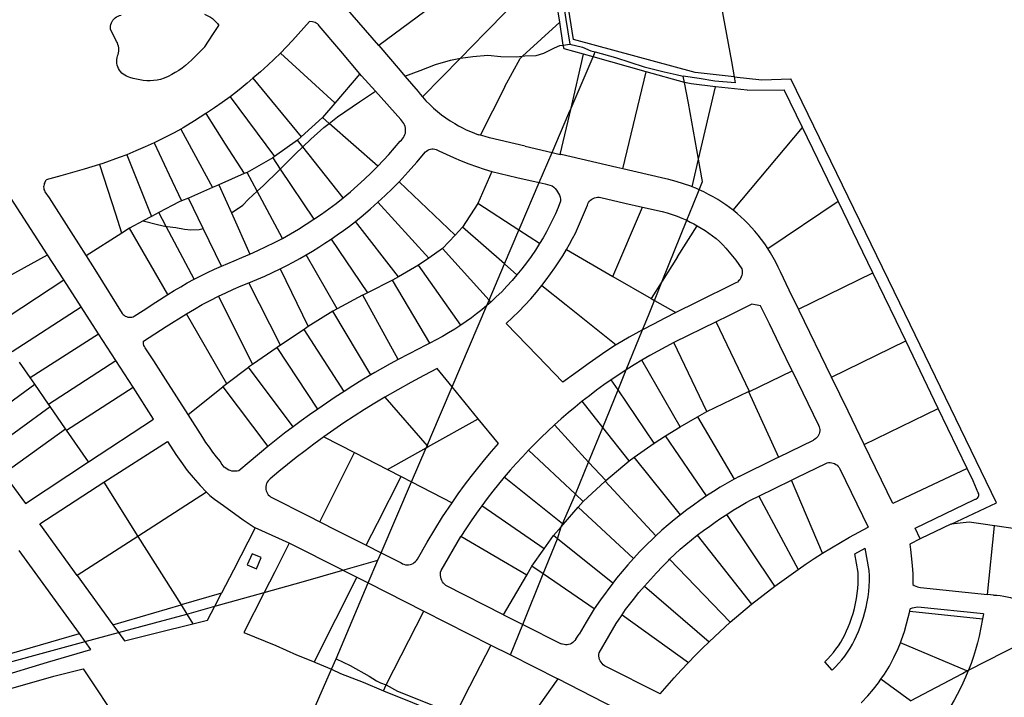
# Model space of a CAD drawing. Header units: inches. Extents: x 210911 to 224988, y 571697 to 586201.
# Tile 276 of 301: x 221613 to 221967, y 585029 to 585272. Entities that reach past the tile are written whole.
import ezdxf

# ---------------------------------------------------------------- set-up
doc = ezdxf.new("R2010")
doc.units = ezdxf.units.IN
doc.header["$MEASUREMENT"] = 0

msp = doc.modelspace()

# ---------------------------------------------------------------- linework, layer by layer
for points in [[(221870.114, 585251.546), (221856.099, 585253.176), (221812.399, 585264.97), (221794.881, 585374.997), (221769.856, 585510.921), (221769.669, 585511.994)], [(221846.037, 585386.572), (221847.525, 585375.324), (221853.931, 585339.953), (221861.953, 585296.074), (221869.134, 585257.084), (221870.114, 585251.546)], [(221793.505, 585373.556), (221798.493, 585342.785), (221804.589, 585305.253), (221809.652, 585272.23), (221811.086, 585263.297)], [(221771.749, 585258.338), (221780.658, 585267.426), (221804.279, 585291.468)], [(221807.431, 585271.202), (221804.279, 585291.468)], [(221742.348, 585262.829), (221725.613, 585282.246), (221728.211, 585286.16), (221729.056, 585287.382)], [(221764.423, 585279.298), (221742.348, 585262.829)], [(221645.908, 585268.663), (221645.873, 585269.246), (221645.913, 585269.829), (221646.028, 585270.401), (221646.215, 585270.954), (221646.471, 585271.479), (221646.793, 585271.966), (221647.175, 585272.408), (221647.61, 585272.798), (221648.092, 585273.128), (221648.612, 585273.394), (221649.161, 585273.59), (221649.732, 585273.715)], [(221679.662, 585274.089), (221680.44, 585273.787), (221681.191, 585273.422), (221681.91, 585272.997), (221682.592, 585272.516), (221683.232, 585271.98), (221683.826, 585271.394), (221684.371, 585270.761), (221684.862, 585270.086)], [(221679.873, 585262.408), (221682.683, 585266.843), (221684.862, 585270.086)], [(221717.452, 585271.498), (221711.287, 585264.604)], [(221718.496, 585271.353), (221717.452, 585271.498)], [(221720.945, 585269.91), (221720.636, 585270.288), (221720.277, 585270.618), (221719.876, 585270.895), (221719.439, 585271.112), (221718.976, 585271.266), (221718.496, 585271.353)], [(221735.492, 585252.709), (221728.727, 585260.844), (221720.945, 585269.91)], [(221794.063, 585258.993), (221807.431, 585271.202)], [(221808.709, 585262.985), (221807.431, 585271.202)], [(221648.094, 585264.333), (221645.908, 585268.663)], [(221648.416, 585259.095), (221648.629, 585259.662), (221648.781, 585260.247), (221648.871, 585260.846), (221648.897, 585261.45), (221648.86, 585262.054), (221648.76, 585262.651), (221648.597, 585263.234), (221648.375, 585263.797), (221648.094, 585264.333)], [(221679.873, 585262.408), (221676.113, 585258.6)], [(221711.287, 585264.604), (221709.17, 585262.332), (221707.002, 585260.109)], [(221742.348, 585262.829), (221750.029, 585253.837), (221751.721, 585251.86)], [(221794.063, 585258.993), (221794.884, 585259.101), (221798.951, 585259.303), (221801.682, 585260.073), (221805.49, 585261.99), (221807.458, 585262.821), (221808.709, 585262.985)], [(221808.709, 585262.985), (221811.086, 585263.297)], [(221816.019, 585259.743), (221809.029, 585261.68), (221808.709, 585262.985)], [(221811.086, 585263.297), (221815.596, 585262.208), (221818.651, 585260.883), (221820.217, 585260.577)], [(221651.666, 585251.85), (221651.07, 585252.154), (221650.512, 585252.523), (221649.999, 585252.952), (221649.538, 585253.437), (221649.134, 585253.97), (221648.793, 585254.546), (221648.519, 585255.156), (221648.316, 585255.794), (221648.186, 585256.45), (221648.131, 585257.117), (221648.151, 585257.786), (221648.246, 585258.448), (221648.416, 585259.095)], [(221676.113, 585258.6), (221675.069, 585257.558), (221673.978, 585256.566), (221672.844, 585255.623), (221671.667, 585254.733), (221670.452, 585253.898), (221669.2, 585253.119), (221667.913, 585252.397), (221666.595, 585251.735), (221665.249, 585251.134), (221663.876, 585250.594)], [(221707.002, 585260.109), (221704.756, 585257.91), (221702.461, 585255.764)], [(221707.002, 585260.109), (221726.557, 585242.188)], [(221771.749, 585258.338), (221776.133, 585258.858), (221781.598, 585259.382), (221786.24, 585258.886), (221791.898, 585258.711), (221794.063, 585258.993)], [(221787.64, 585248.116), (221793.165, 585258.173), (221794.063, 585258.993)], [(221811.485, 585240.289), (221816.019, 585259.743)], [(221811.485, 585240.289), (221819.449, 585258.792)], [(221819.449, 585258.792), (221816.019, 585259.743)], [(221819.449, 585258.792), (221820.217, 585260.577)], [(221838.471, 585253.417), (221819.449, 585258.792)], [(221820.217, 585260.577), (221827.495, 585258.493), (221837.803, 585255.155), (221844.991, 585253.396), (221849.253, 585252.391), (221851.81, 585251.824)], [(221702.461, 585255.764), (221699.813, 585253.39), (221697.131, 585251.054)], [(221751.721, 585251.86), (221757.27, 585253.85), (221762.794, 585255.962), (221768.192, 585257.565), (221771.749, 585258.338)], [(221758.058, 585244.391), (221771.749, 585258.338)], [(221663.876, 585250.594), (221662.648, 585250.381), (221661.409, 585250.243), (221660.164, 585250.181), (221658.918, 585250.194), (221657.675, 585250.284), (221656.439, 585250.449), (221655.216, 585250.69), (221654.01, 585251.004), (221652.825, 585251.391), (221651.666, 585251.85)], [(221735.492, 585252.709), (221726.585, 585242.162)], [(221736.155, 585251.968), (221735.492, 585252.709)], [(221741.127, 585246.405), (221736.155, 585251.968)], [(221751.721, 585251.86), (221756.49, 585246.284)], [(221830.114, 585218.499), (221838.471, 585253.417)], [(221852.267, 585249.518), (221838.471, 585253.417)], [(221870.114, 585251.546), (221870.493, 585249.401), (221863.245, 585250.079), (221857.585, 585251.017), (221851.81, 585251.824)], [(221852.267, 585249.518), (221851.81, 585251.824)], [(221870.114, 585251.546), (221880.033, 585250.47)], [(221697.131, 585251.054), (221695.041, 585249.278), (221692.93, 585247.527)], [(221697.131, 585251.054), (221714.484, 585230.023)], [(221778.991, 585230.555), (221787.791, 585248.063)], [(221787.64, 585248.116), (221787.791, 585248.063)], [(221863.458, 585248.042), (221854.662, 585249.025), (221852.267, 585249.518)], [(221857.356, 585221.937), (221853.736, 585242.111), (221852.267, 585249.518)], [(221857.356, 585221.937), (221863.458, 585248.042)], [(221874.841, 585246.77), (221863.458, 585248.042)], [(221880.033, 585250.47), (221890.535, 585250.866)], [(221964.506, 585098.443), (221929.711, 585170.179), (221890.535, 585250.866)], [(221688.888, 585244.399), (221686.106, 585242.37), (221683.278, 585240.406), (221680.406, 585238.507)], [(221692.93, 585247.527), (221690.923, 585245.945), (221688.888, 585244.399)], [(221688.888, 585244.399), (221704.921, 585222.912)], [(221724.562, 585234.854), (221727.575, 585237.185), (221735.44, 585242.544), (221741.127, 585246.405)], [(221750.239, 585236.214), (221741.127, 585246.405)], [(221756.49, 585246.284), (221757.261, 585245.327), (221758.058, 585244.391)], [(221758.058, 585244.391), (221759.332, 585242.992), (221760.663, 585241.646), (221762.048, 585240.356), (221763.485, 585239.124), (221764.971, 585237.952), (221766.504, 585236.842), (221768.081, 585235.796), (221769.7, 585234.815)], [(221874.841, 585246.77), (221888.152, 585246.882)], [(221894.699, 585233.359), (221888.152, 585246.882)], [(221726.585, 585242.162), (221722.179, 585236.945)], [(221726.557, 585242.188), (221726.585, 585242.162)], [(221680.161, 585238.349), (221676.093, 585235.756), (221671.984, 585233.23)], [(221680.406, 585238.507), (221680.161, 585238.349)], [(221680.161, 585238.349), (221687.144, 585227.432), (221693.926, 585216.878)], [(221804.68, 585224.406), (221810.714, 585238.497), (221811.485, 585240.289)], [(221807.625, 585223.724), (221811.485, 585240.289)], [(221722.179, 585236.945), (221714.484, 585230.023)], [(221715.016, 585226.473), (221717.876, 585229.216), (221722.63, 585233.359), (221724.562, 585234.854)], [(221724.562, 585234.854), (221722.179, 585236.945)], [(221742.069, 585219.491), (221724.562, 585234.854)], [(221750.036, 585228.417), (221750.49, 585228.804), (221750.895, 585229.243), (221751.245, 585229.727), (221751.534, 585230.249), (221751.759, 585230.802), (221751.915, 585231.378), (221752.002, 585231.968), (221752.018, 585232.565), (221751.962, 585233.159), (221751.835, 585233.743), (221751.64, 585234.307), (221751.378, 585234.843), (221751.054, 585235.345), (221750.673, 585235.804), (221750.239, 585236.214)], [(221769.7, 585234.815), (221771.048, 585233.992), (221772.429, 585233.227), (221773.841, 585232.521), (221775.283, 585231.876), (221776.75, 585231.292), (221778.241, 585230.772)], [(221671.144, 585232.75), (221668.802, 585231.458), (221666.432, 585230.217), (221664.036, 585229.029), (221661.614, 585227.894)], [(221671.984, 585233.23), (221671.144, 585232.75)], [(221671.144, 585232.75), (221682.578, 585211.78)], [(221778.655, 585230.652), (221778.241, 585230.772)], [(221778.991, 585230.555), (221778.655, 585230.652)], [(221782.151, 585229.69), (221780.568, 585230.112), (221778.991, 585230.555)], [(221869.837, 585203.605), (221894.699, 585233.359)], [(221907.487, 585206.948), (221894.699, 585233.359)], [(221661.614, 585227.894), (221658.345, 585226.398), (221655.05, 585224.961), (221651.73, 585223.584)], [(221661.614, 585227.894), (221667.02, 585216.298), (221671.385, 585206.996)], [(221713.155, 585228.827), (221704.921, 585222.912)], [(221714.484, 585230.023), (221713.155, 585228.827)], [(221715.016, 585226.473), (221713.155, 585228.827)], [(221742.069, 585219.491), (221746.011, 585223.692), (221750.036, 585228.417)], [(221795.019, 585226.644), (221782.151, 585229.69)], [(221651.73, 585223.584), (221649.08, 585222.535)], [(221651.73, 585223.584), (221660.64, 585201.404)], [(221706.93, 585218.406), (221712.362, 585223.927), (221715.016, 585226.473)], [(221729.557, 585208.072), (221715.016, 585226.473)], [(221749.726, 585213.855), (221752.903, 585217.392), (221756.043, 585220.962), (221759.145, 585224.566)], [(221759.145, 585224.566), (221759.535, 585224.91), (221759.97, 585225.195), (221760.441, 585225.417), (221760.939, 585225.569), (221761.453, 585225.65), (221761.973, 585225.658), (221762.489, 585225.592), (221762.991, 585225.454), (221763.468, 585225.247), (221763.911, 585224.974)], [(221763.911, 585224.974), (221766.566, 585223.729), (221769.248, 585222.543), (221771.955, 585221.417), (221774.686, 585220.349), (221777.44, 585219.343), (221780.215, 585218.397), (221783.011, 585217.512)], [(221795.019, 585226.644), (221804.68, 585224.406)], [(221800.037, 585213.56), (221804.68, 585224.406)], [(221804.68, 585224.406), (221807.625, 585223.724)], [(221807.884, 585223.664), (221807.625, 585223.724)], [(221830.114, 585218.499), (221827.966, 585219), (221807.884, 585223.664)], [(221642, 585220.032), (221636.452, 585218.342), (221628.102, 585215.99), (221622.775, 585214.51)], [(221649.08, 585222.535), (221643.154, 585220.384), (221642, 585220.032)], [(221642, 585220.032), (221646.238, 585206.753), (221647.692, 585202.304)], [(221704.231, 585222.417), (221694.992, 585217.255)], [(221704.921, 585222.912), (221704.231, 585222.417)], [(221704.231, 585222.417), (221706.93, 585218.406)], [(221855.056, 585212.098), (221857.356, 585221.937)], [(221857.569, 585211.026), (221858.784, 585213.98), (221857.356, 585221.937)], [(221693.973, 585216.805), (221684.869, 585212.79)], [(221693.926, 585216.878), (221693.973, 585216.805)], [(221694.992, 585217.255), (221693.973, 585216.805)], [(221698.646, 585210.443), (221694.992, 585217.255)], [(221698.646, 585210.443), (221700.957, 585212.523), (221706.47, 585217.939), (221706.93, 585218.406)], [(221706.93, 585218.406), (221719.046, 585200.405)], [(221729.557, 585208.072), (221732.143, 585210.262), (221734.688, 585212.5), (221737.191, 585214.785), (221739.652, 585217.115), (221742.069, 585219.491)], [(221783.011, 585217.512), (221777.953, 585206.071)], [(221783.011, 585217.512), (221791.982, 585215.364), (221800.037, 585213.56)], [(221843.972, 585215.266), (221830.114, 585218.499)], [(221622.222, 585213.274), (221622.04, 585212.867), (221621.922, 585212.436), (221621.873, 585211.992), (221621.892, 585211.546), (221621.979, 585211.109), (221622.133, 585210.689), (221622.349, 585210.299)], [(221622.222, 585213.274), (221622.775, 585214.51)], [(221684.869, 585212.79), (221682.578, 585211.78)], [(221684.869, 585212.79), (221689.362, 585202.665)], [(221742.047, 585206.479), (221744.655, 585208.887), (221747.215, 585211.346), (221749.726, 585213.855)], [(221769.831, 585194.714), (221749.726, 585213.855)], [(221792.729, 585196.487), (221793.174, 585197.532), (221800.037, 585213.56)], [(221800.037, 585213.56), (221802.141, 585213.09), (221804.672, 585212.4)], [(221851.973, 585213.139), (221849.326, 585213.92), (221846.658, 585214.629), (221843.972, 585215.266)], [(221854.602, 585212.277), (221851.973, 585213.139)], [(221623.272, 585187.615), (221608.861, 585209.924)], [(221622.349, 585210.299), (221623.801, 585208.049)], [(221682.578, 585211.78), (221673.983, 585207.989)], [(221689.362, 585202.665), (221693.543, 585205.45), (221695.506, 585207.616), (221698.646, 585210.443)], [(221707.728, 585193.51), (221698.646, 585210.443)], [(221804.672, 585212.4), (221805.247, 585211.952), (221805.775, 585211.449), (221806.249, 585210.896), (221806.665, 585210.298), (221807.019, 585209.661), (221807.308, 585208.992), (221807.528, 585208.297), (221807.677, 585207.584), (221807.754, 585206.859)], [(221853.09, 585200.023), (221855.252, 585205.393), (221857.569, 585211.026)], [(221855.056, 585212.098), (221854.602, 585212.277)], [(221857.569, 585211.026), (221856.318, 585211.576), (221855.056, 585212.098)], [(221864.251, 585207.455), (221862.624, 585208.428), (221860.967, 585209.348), (221859.282, 585210.214), (221857.569, 585211.026)], [(221623.801, 585208.049), (221631.623, 585195.927), (221637.122, 585187.306)], [(221671.385, 585206.996), (221670.596, 585206.694), (221663.269, 585202.801)], [(221673.983, 585207.989), (221671.385, 585206.996)], [(221679.247, 585197.121), (221673.983, 585207.989)], [(221719.046, 585200.405), (221721.732, 585202.241), (221724.38, 585204.131), (221726.989, 585206.075), (221729.557, 585208.072)], [(221733.964, 585199.578), (221736.703, 585201.825), (221739.398, 585204.126), (221742.047, 585206.479)], [(221742.047, 585206.479), (221760.301, 585186.45)], [(221777.953, 585206.071), (221772.521, 585197.536), (221772.501, 585197.515)], [(221792.729, 585196.487), (221777.953, 585206.071)], [(221807.754, 585206.859), (221806.849, 585204.604), (221805.884, 585202.374), (221804.858, 585200.171), (221803.773, 585197.996), (221802.629, 585195.853), (221801.427, 585193.741), (221800.168, 585191.662)], [(221817.357, 585205.42), (221817.553, 585205.941), (221817.817, 585206.431), (221818.146, 585206.881), (221818.532, 585207.282), (221818.969, 585207.627), (221819.449, 585207.909), (221819.962, 585208.124), (221820.5, 585208.268), (221821.052, 585208.337), (221821.609, 585208.331), (221822.16, 585208.25)], [(221822.16, 585208.25), (221830.883, 585206.198), (221837.192, 585204.768)], [(221869.837, 585203.605), (221868.488, 585204.635), (221867.106, 585205.621), (221865.694, 585206.561), (221864.251, 585207.455)], [(221882.191, 585189.927), (221907.487, 585206.948)], [(221919.982, 585181.14), (221907.487, 585206.948)], [(221647.692, 585202.304), (221649.908, 585195.527)], [(221663.269, 585202.801), (221660.64, 585201.404)], [(221665.885, 585197.846), (221663.269, 585202.801)], [(221689.362, 585202.665), (221695.95, 585187.822)], [(221813.125, 585195.429), (221817.357, 585205.42)], [(221826.534, 585179.863), (221837.192, 585204.768)], [(221837.192, 585204.768), (221844.256, 585203.167)], [(221844.256, 585203.167), (221846.072, 585202.686), (221847.866, 585202.13), (221849.636, 585201.5), (221851.378, 585200.797), (221853.09, 585200.023)], [(221877.536, 585196.106), (221876.363, 585197.464), (221875.144, 585198.78), (221873.88, 585200.054), (221872.573, 585201.284), (221871.225, 585202.468), (221869.837, 585203.605)], [(221657.681, 585199.833), (221652.78, 585197.229)], [(221660.64, 585201.404), (221657.681, 585199.833)], [(221657.681, 585199.833), (221662.8, 585198.566), (221665.885, 585197.846)], [(221707.728, 585193.51), (221710.611, 585195.145), (221713.459, 585196.84), (221716.271, 585198.593), (221719.046, 585200.405)], [(221725.229, 585193.225), (221727.454, 585194.755), (221729.653, 585196.324), (221731.823, 585197.932), (221733.964, 585199.578)], [(221749.51, 585179.744), (221733.964, 585199.578)], [(221844.288, 585178.163), (221853.09, 585200.023)], [(221853.09, 585200.023), (221854.363, 585199.389), (221855.616, 585198.716), (221856.847, 585198.004)], [(221649.94, 585195.429), (221637.122, 585187.306)], [(221649.908, 585195.527), (221649.94, 585195.429)], [(221652.78, 585197.229), (221649.94, 585195.429)], [(221666.475, 585173.307), (221652.78, 585197.229)], [(221665.885, 585197.846), (221666.298, 585197.75), (221669.351, 585197.378), (221672.467, 585196.814), (221674.756, 585196.63), (221677.743, 585196.766), (221679.247, 585197.121)], [(221675.931, 585178.815), (221665.885, 585197.846)], [(221685.826, 585183.539), (221679.247, 585197.121)], [(221772.501, 585197.515), (221769.831, 585194.714)], [(221787.558, 585184.325), (221772.501, 585197.515)], [(221787.558, 585184.325), (221792.729, 585196.487)], [(221800.168, 585191.662), (221792.729, 585196.487)], [(221809.843, 585189.473), (221810.976, 585191.436), (221812.07, 585193.422), (221813.125, 585195.429)], [(221849.78, 585186.873), (221856.847, 585198.004)], [(221856.847, 585198.004), (221858.275, 585197.206), (221859.667, 585196.347), (221861.021, 585195.431), (221862.336, 585194.457), (221863.607, 585193.428), (221864.834, 585192.346), (221866.013, 585191.213), (221867.143, 585190.03)], [(221882.191, 585189.927), (221881.106, 585191.53), (221879.968, 585193.095), (221878.777, 585194.621), (221877.536, 585196.106)], [(221695.95, 585187.822), (221698.934, 585189.161), (221701.892, 585190.555), (221704.824, 585192.005), (221707.728, 585193.51)], [(221716.224, 585187.594), (221718.512, 585188.943), (221720.775, 585190.331), (221723.015, 585191.759), (221725.229, 585193.225)], [(221725.229, 585193.225), (221738.317, 585173.949)], [(221769.831, 585194.714), (221765.214, 585189.869)], [(221800.168, 585191.662), (221798.673, 585189.318), (221797.112, 585187.018), (221795.486, 585184.763), (221793.796, 585182.555), (221792.044, 585180.397)], [(221690.365, 585185.492), (221693.167, 585186.632), (221695.95, 585187.822)], [(221765.214, 585189.869), (221760.301, 585186.45)], [(221782.01, 585171.275), (221765.214, 585189.869)], [(221801.009, 585176.597), (221802.602, 585178.658), (221804.148, 585180.754), (221805.645, 585182.885), (221807.094, 585185.049), (221808.494, 585187.245), (221809.843, 585189.473)], [(221809.843, 585189.473), (221826.534, 585179.863)], [(221867.143, 585190.03), (221868.388, 585188.621), (221869.582, 585187.17), (221870.725, 585185.678), (221871.815, 585184.147), (221872.851, 585182.578)], [(221886.75, 585181.453), (221885.953, 585183.207), (221885.098, 585184.934), (221884.185, 585186.631), (221883.216, 585188.296), (221882.191, 585189.927)], [(221602.06, 585175.994), (221623.272, 585187.615)], [(221629.116, 585178.57), (221623.272, 585187.615)], [(221637.122, 585187.306), (221640.834, 585181.39)], [(221685.826, 585183.539), (221690.365, 585185.492)], [(221706.908, 585182.541), (221709.271, 585183.74), (221711.612, 585184.983), (221713.93, 585186.267), (221716.224, 585187.594)], [(221727.429, 585168.235), (221716.224, 585187.594)], [(221760.301, 585186.45), (221756.693, 585183.939)], [(221782.01, 585171.275), (221787.558, 585184.325)], [(221792.044, 585180.397), (221787.558, 585184.325)], [(221849.78, 585186.873), (221844.288, 585178.163)], [(221640.834, 585181.39), (221650.157, 585166.533)], [(221675.931, 585178.815), (221678.368, 585180.072), (221680.83, 585181.278), (221683.317, 585182.434), (221685.826, 585183.539)], [(221695.699, 585177.553), (221698.54, 585178.712), (221701.356, 585179.929), (221704.146, 585181.206), (221706.908, 585182.541)], [(221706.908, 585182.541), (221717.029, 585161.826)], [(221756.693, 585183.939), (221756.653, 585183.911), (221749.51, 585179.744)], [(221771.84, 585162.315), (221756.693, 585183.939)], [(221872.851, 585182.578), (221872.982, 585182.002), (221873.033, 585181.414), (221873.005, 585180.824), (221872.898, 585180.243), (221872.713, 585179.682), (221872.454, 585179.151), (221872.126, 585178.66), (221871.735, 585178.218), (221871.288, 585177.832), (221870.793, 585177.51), (221870.259, 585177.258)], [(221889.888, 585174.961), (221886.75, 585181.453)], [(221893.244, 585168.089), (221919.982, 585181.14)], [(221931.823, 585156.651), (221928.351, 585163.854), (221919.982, 585181.14)], [(221604.051, 585162.228), (221629.116, 585178.57)], [(221635.345, 585168.928), (221629.116, 585178.57)], [(221666.475, 585173.307), (221668.796, 585174.756), (221671.147, 585176.157), (221673.525, 585177.511), (221675.931, 585178.815)], [(221684.716, 585172.709), (221687.425, 585174.003), (221690.159, 585175.241), (221692.917, 585176.425), (221695.699, 585177.553)], [(221707.027, 585155.165), (221695.699, 585177.553)], [(221747.333, 585178.494), (221738.317, 585173.949)], [(221749.51, 585179.744), (221747.333, 585178.494)], [(221760.686, 585155.86), (221747.333, 585178.494)], [(221792.044, 585180.397), (221790.27, 585178.334), (221788.439, 585176.321), (221786.553, 585174.36), (221784.612, 585172.452), (221782.619, 585170.6)], [(221826.534, 585179.863), (221840.346, 585171.911)], [(221844.288, 585178.163), (221840.346, 585171.911)], [(221841.502, 585171.245), (221844.288, 585178.163)], [(221870.259, 585177.258), (221856.725, 585170.58), (221849.167, 585166.833)], [(221738.317, 585173.949), (221736.627, 585173.097)], [(221788.22, 585162.975), (221790.495, 585165.106), (221792.714, 585167.295), (221794.876, 585169.54), (221796.981, 585171.84), (221799.025, 585174.193), (221801.009, 585176.597)], [(221801.009, 585176.597), (221809.736, 585169.637), (221827.669, 585155.315)], [(221893.244, 585168.089), (221889.888, 585174.961)], [(221654.449, 585165.509), (221657.618, 585167.657), (221662.234, 585170.588), (221666.475, 585173.307)], [(221673.248, 585166.455), (221676.063, 585168.112), (221678.914, 585169.707), (221681.798, 585171.24), (221684.716, 585172.709)], [(221684.716, 585172.709), (221697.009, 585148.234)], [(221736.627, 585173.097), (221736.551, 585173.059), (221727.429, 585168.235)], [(221749.331, 585150.008), (221736.627, 585173.097)], [(221781.202, 585169.374), (221782.01, 585171.275)], [(221782.619, 585170.6), (221781.202, 585169.374)], [(221782.619, 585170.6), (221782.01, 585171.275)], [(221837.199, 585160.629), (221839.297, 585165.767), (221841.502, 585171.245)], [(221840.346, 585171.911), (221841.502, 585171.245)], [(221841.502, 585171.245), (221849.167, 585166.833)], [(221610.551, 585152.843), (221635.345, 585168.928)], [(221641.582, 585159.273), (221635.345, 585168.928)], [(221650.157, 585166.533), (221650.473, 585166.176), (221650.834, 585165.865), (221651.235, 585165.605), (221651.666, 585165.403), (221652.122, 585165.261), (221652.592, 585165.182), (221653.069, 585165.168), (221653.543, 585165.218), (221654.006, 585165.333), (221654.449, 585165.509)], [(221725.835, 585167.342), (221717.029, 585161.826)], [(221727.429, 585168.235), (221725.835, 585167.342)], [(221739.504, 585144.436), (221725.835, 585167.342)], [(221768.766, 585140.124), (221781.202, 585169.374)], [(221781.202, 585169.374), (221779.396, 585167.876), (221777.556, 585166.42), (221775.683, 585165.008), (221773.777, 585163.639), (221771.84, 585162.315)], [(221849.167, 585166.833), (221845.155, 585164.81), (221841.165, 585162.742), (221837.199, 585160.629)], [(221890.954, 585145.866), (221891.045, 585145.909), (221886.577, 585155.074), (221882.799, 585162.811), (221879.617, 585169.331), (221876.497, 585169.89), (221868.081, 585165.719), (221863.673, 585163.58)], [(221893.47, 585167.626), (221893.244, 585168.089)], [(221905.118, 585143.684), (221893.47, 585167.626)], [(221657.718, 585156.566), (221665.874, 585161.798), (221673.248, 585166.455)], [(221687.752, 585141.283), (221673.248, 585166.455)], [(221808.537, 585141.789), (221799.405, 585151.298), (221788.22, 585162.975)], [(221863.673, 585163.58), (221848.418, 585156.08)], [(221875.613, 585138.547), (221863.673, 585163.58)], [(221715.492, 585160.804), (221707.027, 585155.165)], [(221716.989, 585161.801), (221715.492, 585160.804)], [(221729.906, 585138.509), (221715.492, 585160.804)], [(221717.029, 585161.826), (221716.989, 585161.801)], [(221771.84, 585162.315), (221769.676, 585160.911), (221767.478, 585159.563), (221765.245, 585158.271), (221762.981, 585157.037), (221760.686, 585155.86)], [(221837.199, 585160.629), (221832.415, 585158.004), (221827.669, 585155.315)], [(221831.344, 585146.282), (221837.199, 585160.629)], [(221617.034, 585143.482), (221641.582, 585159.273)], [(221647.801, 585149.646), (221641.582, 585159.273)], [(221658.366, 585154.167), (221658.131, 585154.612), (221657.947, 585155.08), (221657.815, 585155.566), (221657.739, 585156.063), (221657.718, 585156.566)], [(221848.418, 585156.08), (221845.52, 585154.574), (221842.647, 585153.02), (221839.8, 585151.419), (221836.98, 585149.771)], [(221860.269, 585131.243), (221848.418, 585156.08)], [(221905.118, 585143.684), (221931.823, 585156.651)], [(221943.54, 585132.345), (221931.823, 585156.651)], [(221673.813, 585130.169), (221665.65, 585142.963), (221661.457, 585149.484), (221658.366, 585154.167)], [(221705.876, 585154.301), (221697.009, 585148.234)], [(221707.027, 585155.165), (221705.876, 585154.301)], [(221720.473, 585132.144), (221705.876, 585154.301)], [(221756.726, 585153.859), (221753.013, 585151.962), (221749.331, 585150.008)], [(221760.686, 585155.86), (221759.068, 585155.055), (221756.726, 585153.859)], [(221827.636, 585155.296), (221822.82, 585151.978), (221818.031, 585148.62), (221813.27, 585145.224), (221808.537, 585141.789)], [(221827.669, 585155.315), (221827.636, 585155.296)], [(221617.034, 585143.482), (221613.193, 585149.029)], [(221623.607, 585133.99), (221647.801, 585149.646)], [(221654.018, 585140.022), (221647.801, 585149.646)], [(221749.331, 585150.008), (221746.506, 585148.459), (221743.699, 585146.877), (221740.912, 585145.261)], [(221836.98, 585149.771), (221834.147, 585148.05), (221831.344, 585146.282)], [(221850.707, 585125.739), (221836.98, 585149.771)], [(221695.539, 585147.176), (221695.508, 585147.154), (221687.752, 585141.283)], [(221697.009, 585148.234), (221696.955, 585148.197), (221695.539, 585147.176)], [(221711.564, 585125.784), (221695.539, 585147.176)], [(221740.912, 585145.261), (221739.504, 585144.436)], [(221763.369, 585146.754), (221758.606, 585144.284), (221753.881, 585141.743), (221749.193, 585139.133), (221744.545, 585136.453)], [(221768.766, 585140.124), (221763.369, 585146.754)], [(221831.344, 585146.282), (221828.641, 585144.514), (221825.968, 585142.703)], [(221828.411, 585139.095), (221831.344, 585146.282)], [(221875.613, 585138.547), (221890.954, 585145.866)], [(221890.954, 585145.866), (221900.516, 585126.335)], [(221618.672, 585141.117), (221617.034, 585143.482)], [(221739.504, 585144.436), (221736.278, 585142.504), (221733.079, 585140.528), (221729.906, 585138.509)], [(221825.968, 585142.703), (221823.31, 585140.831), (221820.684, 585138.916), (221818.089, 585136.959), (221815.526, 585134.959)], [(221828.411, 585139.095), (221825.968, 585142.703)], [(221916.924, 585119.418), (221911.092, 585131.405), (221905.118, 585143.684)], [(221596.073, 585124.607), (221618.672, 585141.117)], [(221623.607, 585133.99), (221618.672, 585141.117)], [(221630.138, 585124.559), (221654.018, 585140.022)], [(221638.03, 585113.163), (221661.421, 585128.562), (221654.018, 585140.022)], [(221673.813, 585130.169), (221686.33, 585140.148)], [(221687.752, 585141.283), (221686.33, 585140.148)], [(221686.33, 585140.148), (221702.516, 585118.68)], [(221729.906, 585138.509), (221726.733, 585136.43), (221723.589, 585134.308), (221720.473, 585132.144)], [(221759.74, 585118.942), (221761.125, 585122.156), (221768.766, 585140.124)], [(221778.087, 585128.673), (221768.766, 585140.124)], [(221822.907, 585125.61), (221828.411, 585139.095)], [(221841.385, 585119.933), (221828.411, 585139.095)], [(221860.269, 585131.243), (221875.351, 585138.453)], [(221875.351, 585138.453), (221875.613, 585138.547)], [(221875.351, 585138.453), (221886.069, 585114.884)], [(221744.545, 585136.453), (221740.949, 585134.316)], [(221744.545, 585136.453), (221759.74, 585118.942)], [(221815.526, 585134.959), (221812.973, 585132.898), (221810.454, 585130.795), (221807.97, 585128.65), (221805.522, 585126.465)], [(221822.907, 585125.61), (221815.526, 585134.959)], [(221601.761, 585116.798), (221624.229, 585133.091)], [(221624.229, 585133.091), (221623.607, 585133.99)], [(221629.75, 585125.119), (221624.229, 585133.091)], [(221720.473, 585132.144), (221717.472, 585130.068), (221714.502, 585127.948), (221711.564, 585125.784)], [(221740.949, 585134.316), (221737.202, 585131.995), (221733.49, 585129.62), (221729.814, 585127.189), (221726.173, 585124.705), (221722.57, 585122.167)], [(221857.015, 585129.382), (221860.269, 585131.243)], [(221916.924, 585119.418), (221943.54, 585132.345)], [(221953.922, 585110.81), (221943.54, 585132.345)], [(221679.05, 585122.015), (221673.813, 585130.169)], [(221760.044, 585118.592), (221778.087, 585128.673)], [(221785.353, 585119.828), (221778.087, 585128.673)], [(221850.707, 585125.739), (221857.015, 585129.382)], [(221857.015, 585129.382), (221870.128, 585106.96)], [(221607.456, 585108.978), (221629.75, 585125.119)], [(221630.138, 585124.559), (221629.75, 585125.119)], [(221638.03, 585113.163), (221630.138, 585124.559)], [(221711.564, 585125.784), (221708.511, 585123.463), (221705.495, 585121.095), (221702.516, 585118.68)], [(221805.522, 585126.465), (221803.145, 585124.259), (221800.803, 585122.015), (221798.499, 585119.734), (221796.232, 585117.415)], [(221817.818, 585113.142), (221805.522, 585126.465)], [(221817.818, 585113.142), (221822.907, 585125.61)], [(221832.435, 585113.544), (221822.907, 585125.61)], [(221845.462, 585122.511), (221850.707, 585125.739)], [(221900.516, 585126.335), (221900.707, 585125.85), (221900.833, 585125.345), (221900.892, 585124.827), (221900.884, 585124.306), (221900.807, 585123.791), (221900.663, 585123.29), (221900.456, 585122.813), (221900.188, 585122.366), (221899.864, 585121.958), (221899.489, 585121.596), (221899.07, 585121.286), (221898.615, 585121.033)], [(221643.505, 585105.846), (221666.375, 585120.505), (221669.39, 585115.871), (221671.182, 585113.313), (221673.527, 585110.099), (221675.572, 585107.525), (221678.171, 585104.673), (221680.39, 585102.331)], [(221685.436, 585113.334), (221684.054, 585114.991), (221682.723, 585116.688), (221681.445, 585118.426), (221680.22, 585120.202), (221679.05, 585122.015)], [(221722.57, 585122.167), (221719.063, 585119.619)], [(221722.57, 585122.167), (221733.677, 585116.51)], [(221841.385, 585119.933), (221845.462, 585122.511)], [(221860.242, 585100.962), (221845.462, 585122.511)], [(221886.069, 585114.884), (221898.615, 585121.033)], [(221702.516, 585118.68), (221695.73, 585113.065), (221692.06, 585110.002)], [(221719.063, 585119.619), (221715.847, 585117.214), (221712.666, 585114.762), (221709.521, 585112.264), (221706.413, 585109.721), (221703.342, 585107.132)], [(221745.531, 585110.472), (221759.445, 585118.257)], [(221754.175, 585106.024), (221759.445, 585118.257)], [(221759.445, 585118.257), (221759.74, 585118.942)], [(221759.445, 585118.257), (221760.044, 585118.592)], [(221759.74, 585118.942), (221760.044, 585118.592)], [(221768.732, 585098.534), (221770.956, 585101.69), (221773.231, 585104.809), (221775.557, 585107.891), (221777.933, 585110.935), (221780.358, 585113.939), (221782.831, 585116.904), (221785.353, 585119.828)], [(221796.232, 585117.415), (221793.988, 585115.044), (221791.783, 585112.636), (221789.618, 585110.193), (221787.493, 585107.715)], [(221813.096, 585101.571), (221796.232, 585117.415)], [(221834.184, 585114.913), (221841.385, 585119.933)], [(221953.922, 585110.81), (221927.222, 585098.252), (221916.924, 585119.418)], [(221721.13, 585091.678), (221733.677, 585116.51)], [(221733.677, 585116.51), (221745.531, 585110.472)], [(221823.969, 585106.479), (221832.435, 585113.544)], [(221832.435, 585113.544), (221834.184, 585114.913)], [(221850.845, 585094.189), (221834.184, 585114.913)], [(221871.889, 585107.903), (221885.266, 585114.491), (221886.069, 585114.884)], [(221607.456, 585108.978), (221615.305, 585098.202), (221638.03, 585113.163)], [(221692.06, 585110.002), (221691.449, 585109.873), (221690.828, 585109.814), (221690.204, 585109.825), (221689.586, 585109.905), (221688.98, 585110.054), (221688.394, 585110.271), (221687.837, 585110.551), (221687.314, 585110.892), (221686.833, 585111.29), (221686.4, 585111.738), (221686.019, 585112.233), (221685.697, 585112.767), (221685.436, 585113.334)], [(221745.531, 585110.472), (221750.467, 585107.932)], [(221813.096, 585101.571), (221817.818, 585113.142)], [(221823.969, 585106.479), (221817.818, 585113.142)], [(221890.716, 585106.604), (221892.951, 585107.703), (221903.054, 585112.639)], [(221903.054, 585112.639), (221903.573, 585112.822), (221904.113, 585112.929), (221904.662, 585112.958), (221905.21, 585112.908), (221905.745, 585112.782), (221906.257, 585112.58), (221906.735, 585112.307), (221907.169, 585111.969), (221907.55, 585111.573), (221907.872, 585111.126), (221908.126, 585110.638)], [(221908.126, 585110.638), (221918.286, 585089.711)], [(221956.066, 585106.363), (221953.922, 585110.81)], [(221703.342, 585107.132), (221702.928, 585106.781), (221702.566, 585106.378), (221702.261, 585105.929), (221702.02, 585105.444), (221701.847, 585104.93), (221701.745, 585104.397), (221701.716, 585103.855), (221701.761, 585103.315), (221701.878, 585102.785), (221702.067, 585102.277), (221702.322, 585101.798), (221702.64, 585101.359), (221703.014, 585100.966), (221703.438, 585100.628)], [(221737.88, 585083.232), (221741.888, 585091.184), (221750.467, 585107.932)], [(221750.467, 585107.932), (221754.175, 585106.024)], [(221787.493, 585107.715), (221785.408, 585105.198), (221783.367, 585102.646), (221781.369, 585100.059), (221779.416, 585097.438)], [(221808.363, 585090.873), (221787.493, 585107.715)], [(221823.725, 585106.251), (221823.969, 585106.479)], [(221870.128, 585106.96), (221867.606, 585105.546), (221865.116, 585104.074), (221862.661, 585102.546), (221860.242, 585100.962)], [(221871.889, 585107.903), (221870.128, 585106.96)], [(221878.955, 585100.82), (221890.716, 585106.604)], [(221901.908, 585080.331), (221890.716, 585106.604)], [(221957.922, 585102.022), (221956.066, 585106.363)], [(221633.947, 585072.355), (221620.457, 585090.95), (221643.505, 585105.846)], [(221643.505, 585105.846), (221655.743, 585086.422)], [(221743.196, 585080.535), (221754.175, 585106.024)], [(221754.175, 585106.024), (221768.732, 585098.534)], [(221815.9, 585098.938), (221823.725, 585106.251)], [(221842.033, 585086.669), (221823.725, 585106.251)], [(221680.39, 585102.331), (221655.743, 585086.422)], [(221680.39, 585102.331), (221681.671, 585101.14), (221683.343, 585099.797), (221686.558, 585097.47), (221693.63, 585092.426), (221697.932, 585089.45)], [(221703.438, 585100.628), (221717.162, 585093.676), (221721.13, 585091.678)], [(221808.363, 585090.873), (221813.096, 585101.571)], [(221815.9, 585098.938), (221813.096, 585101.571)], [(221860.242, 585100.962), (221857.846, 585099.313), (221855.49, 585097.61)], [(221874.492, 585098.569), (221876.27, 585099.5), (221878.955, 585100.82)], [(221878.955, 585100.82), (221893.118, 585074.536)], [(221936.996, 585085.522), (221935.25, 585089.422), (221956.488, 585099.725)], [(221956.488, 585099.725), (221956.815, 585099.745), (221957.131, 585099.834), (221957.421, 585099.987), (221957.673, 585100.197), (221957.875, 585100.455), (221958.018, 585100.75), (221958.097, 585101.069), (221958.106, 585101.396), (221958.047, 585101.719), (221957.922, 585102.022)], [(221756.232, 585078.279), (221759.735, 585084.347), (221765.309, 585093.46), (221768.732, 585098.534)], [(221779.416, 585097.438), (221777.46, 585094.717), (221775.552, 585091.961), (221773.693, 585089.173), (221771.884, 585086.352)], [(221801.848, 585081.921), (221779.416, 585097.438)], [(221808.65, 585090.641), (221814.054, 585096.938)], [(221814.054, 585096.938), (221815.9, 585098.938)], [(221833.993, 585078.509), (221814.054, 585096.938)], [(221855.49, 585097.61), (221853.147, 585095.927), (221850.845, 585094.189)], [(221867.447, 585094.327), (221869.764, 585095.792), (221872.113, 585097.206), (221874.492, 585098.569)], [(221948.122, 585090.777), (221964.506, 585098.443)], [(221850.845, 585094.189), (221848.575, 585092.388), (221846.349, 585090.534), (221844.168, 585088.627), (221842.033, 585086.669)], [(221861.347, 585090.116), (221863.353, 585091.56), (221865.386, 585092.964), (221867.447, 585094.327)], [(221884.707, 585068.495), (221867.447, 585094.327)], [(221697.932, 585089.45), (221690.085, 585074.337)], [(221710.15, 585084.015), (221697.932, 585089.45)], [(221721.13, 585091.678), (221727.092, 585088.676), (221737.092, 585083.632), (221737.88, 585083.232)], [(221805.228, 585086.677), (221807.986, 585089.871)], [(221806.602, 585085.575), (221807.986, 585089.871)], [(221807.986, 585089.871), (221808.363, 585090.873)], [(221807.986, 585089.871), (221808.65, 585090.641)], [(221808.65, 585090.641), (221808.363, 585090.873)], [(221856.838, 585086.824), (221859.072, 585088.499), (221861.347, 585090.116)], [(221901.908, 585080.331), (221905.122, 585082.312), (221908.368, 585084.241), (221911.645, 585086.117), (221914.951, 585087.941), (221918.286, 585089.711)], [(221948.122, 585090.777), (221948.045, 585090.768), (221942.344, 585088.11), (221937.462, 585085.757), (221936.996, 585085.522)], [(221963.792, 585090.227), (221959.652, 585090.822), (221954.688, 585091.526), (221948.122, 585090.777)], [(221961.272, 585065.527), (221963.792, 585090.227)], [(221963.792, 585090.227), (221963.806, 585090.362), (221993.268, 585086.008), (222001.365, 585062.784)], [(221655.743, 585086.422), (221633.947, 585072.355)], [(221655.743, 585086.422), (221671.255, 585061.804)], [(221764.756, 585074.186), (221771.884, 585086.352)], [(221795.596, 585072.494), (221771.884, 585086.352)], [(221801.481, 585072.909), (221806.602, 585085.575)], [(221801.848, 585081.921), (221805.228, 585086.677)], [(221806.602, 585085.575), (221805.228, 585086.677)], [(221826.504, 585069.619), (221806.602, 585085.575)], [(221840.975, 585085.663), (221838.6, 585083.325), (221836.272, 585080.94), (221833.993, 585078.509)], [(221842.033, 585086.669), (221840.975, 585085.663)], [(221846.91, 585078.172), (221848.812, 585079.996), (221850.756, 585081.775), (221852.743, 585083.506), (221854.771, 585085.19), (221856.838, 585086.824)], [(221856.838, 585086.824), (221876.323, 585062.048)], [(221936.996, 585085.522), (221933.321, 585083.67), (221933.53, 585081.704), (221933.768, 585079.45), (221934.118, 585075.972), (221934.378, 585072.919), (221934.433, 585069.629), (221934.4, 585069.105)], [(221710.15, 585084.015), (221704.958, 585073.721), (221701.187, 585066.268)], [(221729.431, 585074.267), (221710.15, 585084.015)], [(221737.88, 585083.232), (221743.196, 585080.535)], [(221797.434, 585075.664), (221801.848, 585081.921)], [(221914.745, 585073.466), (221913.554, 585080.185), (221917.248, 585082.174)], [(221918.713, 585074.189), (221917.248, 585082.174)], [(221634.736, 585051.519), (221613.047, 585081.325)], [(221695.095, 585076.217), (221698.37, 585074.807), (221700.113, 585078.775), (221696.863, 585080.198), (221695.095, 585076.217)], [(221742.065, 585077.909), (221743.196, 585080.535)], [(221743.196, 585080.535), (221750.392, 585076.887)], [(221750.392, 585076.887), (221750.876, 585076.595), (221751.396, 585076.374), (221751.942, 585076.229), (221752.503, 585076.162), (221753.068, 585076.174), (221753.626, 585076.266), (221754.165, 585076.436), (221754.675, 585076.679), (221755.145, 585076.992), (221755.567, 585077.369), (221755.932, 585077.8), (221756.232, 585078.279)], [(221833.993, 585078.509), (221831.897, 585076.183), (221829.845, 585073.818), (221827.839, 585071.414)], [(221846.611, 585077.877), (221846.91, 585078.172)], [(221846.91, 585078.172), (221868.731, 585055.555)], [(221893.118, 585074.536), (221896.019, 585076.511), (221898.949, 585078.443), (221901.908, 585080.331)], [(221729.431, 585074.267), (221742.065, 585077.909)], [(221738.573, 585069.699), (221742.065, 585077.909)], [(221795.596, 585072.494), (221797.434, 585075.664)], [(221801.481, 585072.909), (221797.434, 585075.664)], [(221837.893, 585068.585), (221840.003, 585070.973), (221842.16, 585073.318), (221844.363, 585075.619), (221846.611, 585077.877)], [(221884.707, 585068.495), (221893.118, 585074.536)], [(221633.947, 585072.355), (221646.75, 585054.671)], [(221690.085, 585074.337), (221685.824, 585066.043)], [(221701.187, 585066.268), (221715.27, 585070.185), (221729.431, 585074.267)], [(221734.494, 585071.707), (221719.092, 585041.357)], [(221729.431, 585074.267), (221734.494, 585071.707)], [(221734.494, 585071.707), (221738.573, 585069.699)], [(221766.527, 585068.728), (221766.063, 585069.125), (221765.651, 585069.575), (221765.296, 585070.073), (221765.005, 585070.61), (221764.781, 585071.178), (221764.629, 585071.769), (221764.549, 585072.375), (221764.544, 585072.985), (221764.613, 585073.592), (221764.756, 585074.186)], [(221787.26, 585058.22), (221795.596, 585072.494)], [(221794.142, 585054.756), (221801.481, 585072.909)], [(221819.861, 585060.402), (221801.481, 585072.909)], [(221827.839, 585071.414), (221826.504, 585069.619)], [(221911.674, 585055.263), (221912.308, 585056.976), (221912.871, 585058.714), (221913.363, 585060.473), (221913.783, 585062.25), (221914.13, 585064.044), (221914.404, 585065.85), (221914.604, 585067.665), (221914.729, 585069.488), (221914.78, 585071.314), (221914.757, 585073.14)], [(221914.757, 585073.14), (221914.751, 585073.303), (221914.745, 585073.466)], [(221915.393, 585053.792), (221916.055, 585055.566), (221916.647, 585057.364), (221917.168, 585059.184), (221917.617, 585061.023), (221917.994, 585062.878), (221918.298, 585064.747), (221918.529, 585066.626), (221918.686, 585068.513), (221918.769, 585070.404), (221918.778, 585072.297), (221918.713, 585074.189)], [(221726.99, 585042.463), (221738.573, 585069.699)], [(221738.573, 585069.699), (221758.586, 585059.54)], [(221787.26, 585058.22), (221766.527, 585068.728)], [(221826.504, 585069.619), (221822.036, 585063.612), (221819.861, 585060.402)], [(221833.901, 585063.792), (221835.874, 585066.208), (221837.893, 585068.585)], [(221837.893, 585068.585), (221861.134, 585048.55)], [(221876.323, 585062.048), (221884.707, 585068.495)], [(221934.4, 585069.105), (221934.901, 585068.776), (221935.435, 585068.506), (221935.997, 585068.298), (221936.578, 585068.154), (221937.172, 585068.077)], [(221937.172, 585068.077), (221961.272, 585065.527)], [(221685.824, 585066.043), (221671.255, 585061.804)], [(221683.36, 585061.31), (221701.187, 585066.268)], [(221683.36, 585061.31), (221685.824, 585066.043)], [(221701.187, 585066.268), (221693.874, 585051.816), (221705.327, 585047.192), (221712.829, 585043.873), (221719.092, 585041.357)], [(221963.357, 585065.315), (221961.272, 585065.527)], [(221963.357, 585065.315), (221964.595, 585065.274), (221965.829, 585065.163), (221967.054, 585064.981), (221968.267, 585064.73), (221969.464, 585064.41), (221970.641, 585064.021), (221971.793, 585063.566), (221972.917, 585063.046), (221974.01, 585062.463)], [(221646.75, 585054.671), (221671.255, 585061.804)], [(221671.255, 585061.804), (221673.325, 585058.519)], [(221673.325, 585058.519), (221683.36, 585061.31)], [(221675.566, 585054.962), (221680.727, 585056.25), (221683.36, 585061.31)], [(221819.861, 585060.402), (221816.96, 585055.576), (221814.432, 585051.235)], [(221829.834, 585058.196), (221831.125, 585060.108), (221832.481, 585061.974), (221833.901, 585063.792)], [(221868.731, 585055.555), (221876.323, 585062.048)], [(221933.25, 585059.54), (221933.462, 585060.416)], [(221936.185, 585060.956), (221935.491, 585060.901), (221934.802, 585060.792), (221934.125, 585060.63), (221933.462, 585060.416)], [(221959.754, 585058.598), (221936.185, 585060.956)], [(221648.812, 585051.822), (221661.733, 585055.295), (221673.325, 585058.519)], [(221673.325, 585058.519), (221675.566, 585054.962)], [(221745.078, 585033.056), (221758.586, 585059.54)], [(221758.586, 585059.54), (221782.627, 585047.363)], [(221787.26, 585058.22), (221794.142, 585054.756)], [(221821.548, 585044.532), (221825.076, 585050.543), (221827.702, 585055.056), (221829.634, 585057.887)], [(221829.634, 585057.887), (221829.834, 585058.196)], [(221829.834, 585058.196), (221853.73, 585041.148)], [(221929.92, 585048.183), (221930.322, 585049.197), (221931.339, 585052.256), (221932.152, 585054.993), (221933.25, 585059.54)], [(221933.25, 585059.54), (221959.404, 585056.781)], [(221959.404, 585056.781), (221958.212, 585050.6)], [(221959.754, 585058.598), (221959.404, 585056.781)], [(221646.75, 585054.671), (221648.812, 585051.822)], [(221648.812, 585051.822), (221650.899, 585048.94), (221662.486, 585051.697), (221675.566, 585054.962)], [(221789.708, 585043.789), (221794.142, 585054.756)], [(221794.142, 585054.756), (221807.921, 585047.824)], [(221861.134, 585048.55), (221868.731, 585055.555)], [(221902.679, 585041.305), (221903.767, 585042.373), (221904.807, 585043.488), (221905.796, 585044.648), (221906.732, 585045.851), (221907.614, 585047.095), (221908.44, 585048.376), (221909.208, 585049.693), (221909.917, 585051.043), (221910.565, 585052.423), (221911.151, 585053.831), (221911.674, 585055.263)], [(221905.415, 585038.388), (221906.618, 585039.567), (221907.768, 585040.799), (221908.863, 585042.08), (221909.9, 585043.408), (221910.877, 585044.78), (221911.793, 585046.194), (221912.646, 585047.647), (221913.434, 585049.136), (221914.155, 585050.659), (221914.809, 585052.212), (221915.393, 585053.792)], [(221595.479, 585040.183), (221634.736, 585051.519)], [(221636.853, 585048.608), (221634.736, 585051.519)], [(221636.853, 585048.608), (221648.812, 585051.822)], [(221813.216, 585049.463), (221814.432, 585051.235)], [(221954.388, 585038.386), (221980.503, 585051.681)], [(221958.212, 585050.6), (221957.6, 585048.112), (221956.911, 585045.644), (221956.145, 585043.199), (221955.304, 585040.779), (221954.388, 585038.386)], [(221598.605, 585038.185), (221619.689, 585043.996), (221636.853, 585048.608)], [(221598.605, 585038.185), (221600.928, 585037.322), (221605.091, 585035.753), (221623.25, 585041.175), (221638.882, 585045.82), (221636.853, 585048.608)], [(221782.627, 585047.363), (221773.101, 585028.704), (221770.033, 585022.621)], [(221782.627, 585047.363), (221789.708, 585043.789)], [(221813.216, 585049.463), (221812.901, 585049.011), (221812.528, 585048.606), (221812.106, 585048.252), (221811.641, 585047.957), (221811.141, 585047.727), (221810.614, 585047.564), (221810.071, 585047.472), (221809.521, 585047.452), (221808.973, 585047.505), (221808.436, 585047.63), (221807.921, 585047.824)], [(221853.73, 585041.148), (221856.164, 585043.649), (221858.632, 585046.117), (221861.134, 585048.55)], [(221922.883, 585035.096), (221924.13, 585036.854), (221925.979, 585039.828), (221927.562, 585042.915), (221929.081, 585046.069), (221929.92, 585048.183)], [(221953.825, 585038.061), (221929.92, 585048.183)], [(221789.708, 585043.789), (221806.714, 585035.207)], [(221823.56, 585039.921), (221823.089, 585040.277), (221822.667, 585040.691), (221822.302, 585041.155), (221821.998, 585041.662), (221821.762, 585042.203), (221821.597, 585042.77), (221821.505, 585043.354), (221821.489, 585043.944), (221821.548, 585044.532)], [(221719.092, 585041.357), (221719.661, 585041.128), (221725.338, 585038.701)], [(221725.338, 585038.701), (221726.99, 585042.463)], [(221726.99, 585042.463), (221732.021, 585040.053), (221738.962, 585036.133), (221741.573, 585034.552), (221743.038, 585033.794), (221745.078, 585033.056)], [(221843.504, 585029.827), (221823.56, 585039.921)], [(221843.504, 585029.827), (221845.996, 585032.715), (221848.532, 585035.565), (221851.11, 585038.376), (221853.73, 585041.148)], [(221905.415, 585038.388), (221902.679, 585041.305)], [(221593.155, 585027.017), (221625.562, 585036.134), (221636.106, 585038.832), (221649.583, 585018.476), (221657.758, 585006.364), (221661.654, 585000.529), (221678.979, 584989.523), (221698.563, 584977.349)], [(221698.563, 584977.349), (221716.201, 585017.899), (221725.338, 585038.701)], [(221725.338, 585038.701), (221728.615, 585037.188), (221736.701, 585034.02), (221744.007, 585030.956)], [(221933.571, 585027.346), (221952.219, 585037.109), (221953.825, 585038.061)], [(221954.192, 585037.901), (221953.315, 585035.777), (221952.379, 585033.679), (221951.384, 585031.608), (221950.33, 585029.566), (221949.219, 585027.555), (221948.052, 585025.576)], [(221953.825, 585038.061), (221954.388, 585038.386)], [(221954.192, 585037.901), (221953.825, 585038.061)], [(221954.388, 585038.386), (221954.192, 585037.901)], [(221744.007, 585030.956), (221745.078, 585033.056)], [(221745.078, 585033.056), (221749.15, 585030.761), (221763.215, 585025.146), (221770.033, 585022.621)], [(221806.714, 585035.207), (221795.944, 585019.974)], [(221831.009, 585021.377), (221831.682, 585022.428), (221806.714, 585035.207)], [(221915.837, 585026.678), (221915.863, 585026.702), (221918.181, 585029.13), (221920.197, 585031.473), (221921.977, 585033.819), (221922.883, 585035.096)], [(221933.571, 585027.346), (221922.883, 585035.096)], [(221744.007, 585030.956), (221754.481, 585026.685), (221761.18, 585023.908), (221768.808, 585020.552), (221768.959, 585020.492)]]:
    msp.add_lwpolyline(points)

doc.saveas('drawing.dxf')
